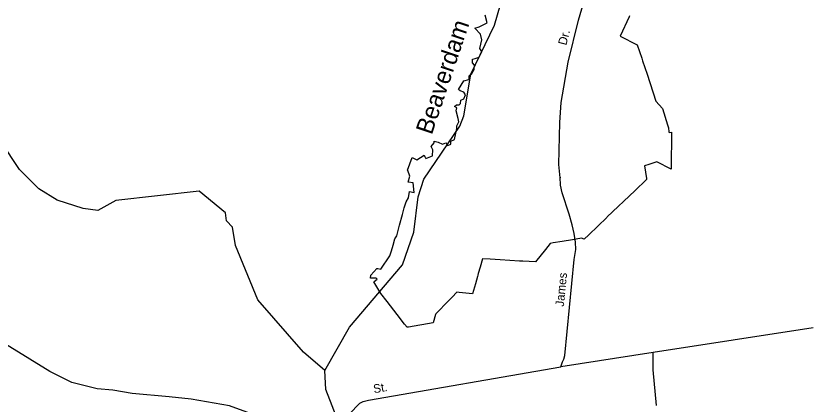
# Model space of a CAD drawing. Extents: x 2104537 to 2336408, y 34176 to 229611.
# Drawn here: x 2272785 to 2279701, y 71538 to 74907 of the extents above; entities that cross this region are included whole.
import ezdxf

# ---------------------------------------------------------------- set-up
doc = ezdxf.new("R2010")
doc.units = 0
for name, color, linetype in [('Exist Boundary Political City Limit New Hole', 7, 'Continuous'), ('Exist Hydrographic Creek Single Shore', 7, 'Continuous'), ('Exist Hydrographic Misc Water Feature', 7, 'Continuous'), ('Exist Road Non-System Type 51', 7, 'Continuous'), ('Exist Road Non-System Type 51 Label', 7, 'Continuous'), ('Map Preparation Boundary City Limit Buffer Line', 7, 'Continuous'), ('Old_Level_32', 7, 'Continuous')]:
    doc.layers.add(name, color=color, linetype=linetype)

msp = doc.modelspace()

# ---------------------------------------------------------------- linework, layer by layer
at = {"layer": 'Exist Boundary Political City Limit New Hole'}
for points in [[(2276427.5, 72319.6), (2276426.2, 72314.6), (2276406.2, 72242.9), (2276192.2, 72206.5), (2276178, 72204.1), (2276157, 72231.2), (2276093, 72314.6), (2276063, 72353.4), (2276005, 72428.8), (2275951.5, 72498.5), (2275890, 72599.5), (2275893.5, 72602.3), (2275918.5, 72623.1), (2275909.5, 72631.6), (2275899.2, 72631.3), (2275861.5, 72630.5), (2275865, 72656.1), (2275917.2, 72714.4), (2275924, 72713.2), (2275951, 72708.7), (2276028.2, 72823.8), (2276043.8, 72869), (2276058.8, 72917.5), (2276071.2, 72972.7), (2276089.8, 72998.1), (2276111.5, 73090.1), (2276137.8, 73182.7), (2276153, 73240.7), (2276171.2, 73292.6), (2276192, 73328.3), (2276199, 73382.6), (2276240.5, 73374.8), (2276232.2, 73457.4), (2276189.2, 73463.5), (2276203, 73514.5), (2276183.8, 73564.2), (2276182.8, 73567), (2276222.8, 73679.1), (2276228.8, 73676), (2276262.8, 73657.8), (2276326.2, 73698), (2276333, 73684.2), (2276334.5, 73680.9), (2276340.8, 73669), (2276397.8, 73692.5), (2276401.2, 73745), (2276388.2, 73773.4), (2276414.5, 73805.7), (2276413.5, 73819.9), (2276448, 73812.3), (2276486.8, 73794.9), (2276516.2, 73803.9), (2276531, 73781.6), (2276559.5, 73795), (2276559.5, 73821), (2276590, 73832.9), (2276609.5, 73928.2), (2276610.5, 73952.2), (2276628, 73987.2), (2276622, 74017.6), (2276603.8, 74083.7), (2276610, 74108.7), (2276590.5, 74121.2), (2276608, 74135.6), (2276630.8, 74134.6), (2276641.5, 74146.1), (2276646, 74175.4), (2276671.2, 74187.4), (2276685, 74221.1), (2276669.8, 74244.8), (2276639.2, 74256.4), (2276625, 74269.5), (2276670.2, 74343.8), (2276713.2, 74355.4), (2276716.5, 74358.2), (2276717.8, 74387.3), (2276741, 74407.4), (2276760.5, 74441.4), (2276763.2, 74480.1), (2276746.2, 74498.5), (2276745.8, 74530), (2276770, 74538.4), (2276803.2, 74550), (2276827, 74598.1), (2276809, 74623.7), (2276825.8, 74698.1), (2276814.5, 74749.5), (2276765.8, 74800), (2276803.8, 74812.2), (2276872.8, 74846), (2276856.2, 74913)], [(2278109.5, 74906.9), (2278106, 74899.3), (2278027.2, 74730.6), (2278175.8, 74655.9), (2278214.2, 74539), (2278222, 74515.5), (2278260, 74400.7), (2278337.2, 74166.4), (2278395.5, 74102.2), (2278438.5, 73961), (2278446.2, 73935), (2278450, 73901), (2278452.8, 73895.7), (2278473, 73896.3), (2278472, 73834.1), (2278469, 73647.9), (2278468.5, 73577.4), (2278346.5, 73640.6), (2278276.8, 73616.9), (2278239.5, 73604.3), (2278255, 73496.4), (2278256.5, 73486.5), (2278154.2, 73389.5), (2277915, 73161.4), (2277910.5, 73157), (2277754, 73008), (2277714.5, 72970.3), (2277692.8, 72977.6), (2277614.5, 72964), (2277613.5, 72963.9), (2277524.2, 72948.9), (2277447.2, 72935.9), (2277420, 72931.4), (2277378.5, 72878.9), (2277292.8, 72770.8), (2277184, 72777.5), (2277154.8, 72779.2), (2277070, 72784.5), (2276986, 72789.6), (2276900.5, 72794.9), (2276832, 72799.1), (2276811.8, 72727), (2276795.8, 72669.8), (2276792.5, 72657.8), (2276789, 72645.3), (2276771.5, 72582.2), (2276747.2, 72494.6), (2276629, 72506), (2276609.2, 72507.6), (2276568.8, 72465.8), (2276563.5, 72460.3), (2276556, 72452.4), (2276507.5, 72402.2), (2276463.5, 72356.7), (2276428.5, 72320.5), (2276427.5, 72319.6)]]:
    msp.add_lwpolyline(points, dxfattribs=at)
at = {"layer": 'Exist Hydrographic Creek Single Shore'}
for points in [[(2275465.8, 71829.6), (2275678.7, 72206), (2276139.8, 72745), (2276236.8, 73028.5), (2276275.8, 73336.1), (2276324.8, 73489.3), (2276636.7, 73949.2), (2276669.7, 74040.4), (2276732.9, 74400), (2276936.7, 74825.7), (2277388.8, 76381.8)], [(2275538.8, 70207.7), (2275792.7, 70708), (2275798.8, 70908), (2275721.7, 71116.1), (2275637.9, 71239.1), (2275474.9, 71665.4), (2275465.8, 71829.6)]]:
    msp.add_lwpolyline(points, dxfattribs=at)
at = {"layer": 'Exist Hydrographic Misc Water Feature'}
msp.add_lwpolyline([(2275465.8, 71829.6), (2275280.7, 71987.3), (2274884.7, 72441.1), (2274688.7, 72913.9), (2274662.9, 73071.9), (2274611.8, 73128.6), (2274602.8, 73197.6), (2274375.8, 73385.7), (2273651.7, 73304.5), (2273494.7, 73218.9), (2273369.8, 73234.4), (2273143.8, 73307.7), (2272984.7, 73405.9), (2272816.8, 73573.1), (2272655.8, 73812.4)], dxfattribs=at)
at = {"layer": 'Exist Road Non-System Type 51'}
for p, q in [((2279700.6, 72200.6), (2278312.5, 71985.2)), ((2278312.5, 71985.2), (2277512.4, 71860.5))]:
    msp.add_line(p, q, dxfattribs=at)
for points in [[(2277512.4, 71860.5), (2277527.3, 71904.1), (2277539.5, 71925.9), (2277546, 71957.9), (2277628.3, 72792.1), (2277641.8, 72877.8), (2277639.1, 72943.8), (2277628.4, 73018.1), (2277612.1, 73092.3), (2277585.7, 73184.9), (2277523.3, 73372.1), (2277510.5, 73436.3), (2277507.9, 73506.3), (2277505.8, 73500.4), (2277495.9, 73616.7), (2277505.2, 73980.3), (2277516.4, 74154), (2277575, 74504.8), (2277665.9, 74869.1), (2277826.8, 75424)], [(2275335.3, 71264.6), (2275154.8, 71350), (2274969.8, 71401.5), (2274638.2, 71521.7), (2274305.4, 71580.2), (2274113.9, 71600), (2273794.6, 71628.1), (2273627.2, 71657.2), (2273489.3, 71669.7), (2273270.3, 71724.1), (2273080.2, 71819.6), (2272517.1, 72164.4), (2272192.5, 72346.7), (2271707.6, 72599.8)], [(2278343.7, 71524.7), (2278313.5, 71833.3), (2278312.5, 71985.2)], [(2275335.3, 71264.6), (2275355.6, 71284.2), (2275397.9, 71297.2), (2275476.5, 71327.8), (2275591.1, 71365.6), (2275615.3, 71380.9), (2275736, 71514.7), (2275768.4, 71546.2), (2275798.9, 71559.4), (2275843.1, 71572.7), (2277512.4, 71860.5)]]:
    msp.add_lwpolyline(points, dxfattribs=at)
at = {"layer": 'Map Preparation Boundary City Limit Buffer Line'}
for points in [[(2276427.5, 72319.6), (2276426.2, 72314.6), (2276406.2, 72242.9), (2276192.2, 72206.5), (2276178, 72204.1), (2276157, 72231.2), (2276093, 72314.6), (2276063, 72353.4), (2276005, 72428.8), (2275951.5, 72498.5), (2275890, 72599.5), (2275893.5, 72602.3), (2275918.5, 72623.1), (2275909.5, 72631.6), (2275899.2, 72631.3), (2275861.5, 72630.5), (2275865, 72656.1), (2275917.2, 72714.4), (2275924, 72713.2), (2275951, 72708.7), (2276028.2, 72823.8), (2276043.8, 72869), (2276058.8, 72917.5), (2276071.2, 72972.7), (2276089.8, 72998.1), (2276111.5, 73090.1), (2276137.8, 73182.7), (2276153, 73240.7), (2276171.2, 73292.6), (2276192, 73328.3), (2276199, 73382.6), (2276240.5, 73374.8), (2276232.2, 73457.4), (2276189.2, 73463.5), (2276203, 73514.5), (2276183.8, 73564.2), (2276182.8, 73567), (2276222.8, 73679.1), (2276228.8, 73676), (2276262.8, 73657.8), (2276326.2, 73698), (2276333, 73684.2), (2276334.5, 73680.9), (2276340.8, 73669), (2276397.8, 73692.5), (2276401.2, 73745), (2276388.2, 73773.4), (2276414.5, 73805.7), (2276413.5, 73819.9), (2276448, 73812.3), (2276486.8, 73794.9), (2276516.2, 73803.9), (2276531, 73781.6), (2276559.5, 73795), (2276559.5, 73821), (2276590, 73832.9), (2276609.5, 73928.2), (2276610.5, 73952.2), (2276628, 73987.2), (2276622, 74017.6), (2276603.8, 74083.7), (2276610, 74108.7), (2276590.5, 74121.2), (2276608, 74135.6), (2276630.8, 74134.6), (2276641.5, 74146.1), (2276646, 74175.4), (2276671.2, 74187.4), (2276685, 74221.1), (2276669.8, 74244.8), (2276639.2, 74256.4), (2276625, 74269.5), (2276670.2, 74343.8), (2276713.2, 74355.4), (2276716.5, 74358.2), (2276717.8, 74387.3), (2276741, 74407.4), (2276760.5, 74441.4), (2276763.2, 74480.1), (2276746.2, 74498.5), (2276745.8, 74530), (2276770, 74538.4), (2276803.2, 74550), (2276827, 74598.1), (2276809, 74623.7), (2276825.8, 74698.1), (2276814.5, 74749.5), (2276765.8, 74800), (2276803.8, 74812.2), (2276872.8, 74846), (2276856.2, 74913)], [(2278109.5, 74906.9), (2278106, 74899.3), (2278027.2, 74730.6), (2278175.8, 74655.9), (2278214.2, 74539), (2278222, 74515.5), (2278260, 74400.7), (2278337.2, 74166.4), (2278395.5, 74102.2), (2278438.5, 73961), (2278446.2, 73935), (2278450, 73901), (2278452.8, 73895.7), (2278473, 73896.3), (2278472, 73834.1), (2278469, 73647.9), (2278468.5, 73577.4), (2278346.5, 73640.6), (2278276.8, 73616.9), (2278239.5, 73604.3), (2278255, 73496.4), (2278256.5, 73486.5), (2278154.2, 73389.5), (2277915, 73161.4), (2277910.5, 73157), (2277754, 73008), (2277714.5, 72970.3), (2277692.8, 72977.6), (2277614.5, 72964), (2277613.5, 72963.9), (2277524.2, 72948.9), (2277447.2, 72935.9), (2277420, 72931.4), (2277378.5, 72878.9), (2277292.8, 72770.8), (2277184, 72777.5), (2277154.8, 72779.2), (2277070, 72784.5), (2276986, 72789.6), (2276900.5, 72794.9), (2276832, 72799.1), (2276811.8, 72727), (2276795.8, 72669.8), (2276792.5, 72657.8), (2276789, 72645.3), (2276771.5, 72582.2), (2276747.2, 72494.6), (2276629, 72506), (2276609.2, 72507.6), (2276568.8, 72465.8), (2276563.5, 72460.3), (2276556, 72452.4), (2276507.5, 72402.2), (2276463.5, 72356.7), (2276428.5, 72320.5), (2276427.5, 72319.6)]]:
    msp.add_lwpolyline(points, dxfattribs=at)

# ---------------------------------------------------------------- texts
at = {"layer": 'Exist Road Non-System Type 51 Label'}
for s, rotation, p in [('Dr.', 75.98027, (2277559.8, 74647.4)), ('James', 84.36697, (2277538.3, 72380.9)), ('St.', 9.78132, (2275891.9, 71631))]:
    msp.add_text(s, height=75, rotation=rotation, dxfattribs=at).set_placement(p)
at = {"layer": 'Old_Level_32'}
msp.add_text('Beaverdam', height=150, rotation=71.35343, dxfattribs=at).set_placement((2276392.4, 73868.5))

doc.saveas('drawing.dxf')
